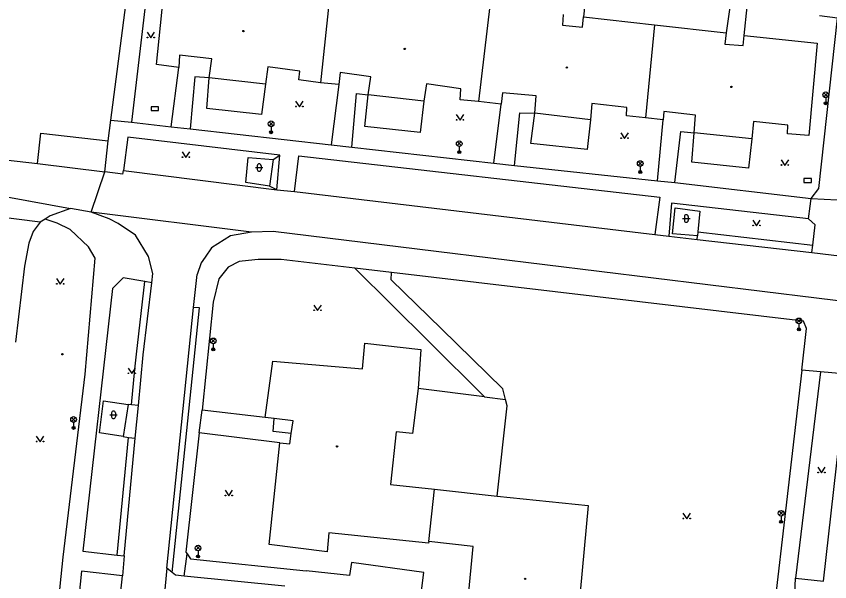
# Model space of a CAD drawing. Extents: x -595546 to -593986, y -1160845 to -1159202.
# Drawn here: x -594337.3 to -594229.1, y -1159675.5 to -1159600.3 of the extents above; entities that cross this region are included whole.
import ezdxf

# ---------------------------------------------------------------- set-up
doc = ezdxf.new("R2010")
doc.units = 0
for name, color, linetype in [('Level 24', 7, 'Continuous'), ('Level 33', 7, 'Continuous'), ('Level 36', 7, 'Continuous'), ('Level 39', 7, 'Continuous'), ('Specificka linie pasportu komunikaci', 7, 'Continuous'), ('TM - budovy zdene_ betonove - VP', 7, 'Continuous'), ('TM - chodniky - VP', 7, 'Continuous'), ('TM - komunikace - VP', 7, 'Continuous'), ('TM - plot dreveny - VP', 7, 'Continuous'), ('TM - rozhrani ploch obecne - VP', 7, 'Continuous')]:
    doc.layers.add(name, color=color, linetype=linetype)

msp = doc.modelspace()

# ---------------------------------------------------------------- linework, layer by layer
at = {"layer": 'Level 24'}
for points in [[(-594319.35, -1159612.85), (-594318.35, -1159612.85), (-594318.35, -1159612.35), (-594319.35, -1159612.35)], [(-594232.57, -1159622.42), (-594231.57, -1159622.42), (-594231.57, -1159621.92), (-594232.57, -1159621.92)]]:
    msp.add_lwpolyline(points, close=True, dxfattribs=at)
at = {"layer": 'Level 33'}
for p, q in [((-594229.94, -1159611.03), (-594229.41, -1159610.5)), ((-594229.94, -1159610.5), (-594229.41, -1159611.03)), ((-594229.68, -1159611.14), (-594229.68, -1159611.89)), ((-594303.66, -1159614.89), (-594303.13, -1159614.36)), ((-594303.66, -1159614.36), (-594303.13, -1159614.89)), ((-594303.4, -1159615), (-594303.4, -1159615.75)), ((-594278.66, -1159617.53), (-594278.13, -1159617)), ((-594278.66, -1159617), (-594278.13, -1159617.53)), ((-594278.39, -1159617.64), (-594278.39, -1159618.39)), ((-594254.6, -1159620.18), (-594254.07, -1159619.65)), ((-594254.6, -1159619.65), (-594254.07, -1159620.18)), ((-594254.34, -1159620.29), (-594254.34, -1159621.04)), ((-594233.5, -1159641.11), (-594232.97, -1159640.58)), ((-594233.5, -1159640.58), (-594232.97, -1159641.11)), ((-594233.24, -1159641.22), (-594233.24, -1159641.97)), ((-594311.35, -1159643.77), (-594310.82, -1159643.24)), ((-594311.35, -1159643.24), (-594310.82, -1159643.77)), ((-594311.09, -1159643.88), (-594311.09, -1159644.63)), ((-594329.93, -1159654.21), (-594329.4, -1159653.68)), ((-594329.93, -1159653.68), (-594329.4, -1159654.21)), ((-594329.66, -1159654.32), (-594329.66, -1159655.07)), ((-594235.87, -1159666.7), (-594235.34, -1159666.17)), ((-594235.87, -1159666.17), (-594235.34, -1159666.7)), ((-594235.61, -1159666.81), (-594235.61, -1159667.56)), ((-594313.37, -1159671.31), (-594312.84, -1159670.78)), ((-594313.37, -1159670.78), (-594312.84, -1159671.31)), ((-594313.11, -1159671.42), (-594313.11, -1159672.17))]:
    msp.add_line(p, q, dxfattribs=at)
for centre, radius in [((-594229.68, -1159610.77), 0.375), ((-594229.68, -1159611.89), 0.2), ((-594229.68, -1159611.89), 0.145), ((-594229.68, -1159611.89), 0.0876), ((-594303.4, -1159614.62), 0.375), ((-594303.4, -1159615.75), 0.2), ((-594303.4, -1159615.75), 0.145), ((-594303.4, -1159615.75), 0.0876), ((-594278.39, -1159617.27), 0.375), ((-594278.39, -1159618.39), 0.2), ((-594278.39, -1159618.39), 0.145), ((-594278.39, -1159618.39), 0.0876), ((-594254.34, -1159619.91), 0.375), ((-594254.34, -1159621.04), 0.2), ((-594254.34, -1159621.04), 0.145), ((-594254.34, -1159621.04), 0.0876), ((-594233.24, -1159640.84), 0.375), ((-594233.24, -1159641.97), 0.2), ((-594233.24, -1159641.97), 0.145), ((-594233.24, -1159641.97), 0.0876), ((-594311.09, -1159643.5), 0.375), ((-594311.09, -1159644.63), 0.2), ((-594311.09, -1159644.63), 0.145), ((-594311.09, -1159644.63), 0.0876), ((-594329.66, -1159653.95), 0.375), ((-594329.66, -1159655.07), 0.2), ((-594329.66, -1159655.07), 0.145), ((-594329.66, -1159655.07), 0.0876), ((-594235.61, -1159666.43), 0.375), ((-594235.61, -1159667.56), 0.2), ((-594235.61, -1159667.56), 0.145), ((-594235.61, -1159667.56), 0.0876), ((-594313.11, -1159671.05), 0.375), ((-594313.11, -1159672.17), 0.2), ((-594313.11, -1159672.17), 0.145), ((-594313.11, -1159672.17), 0.0876)]:
    msp.add_circle(centre, radius, dxfattribs=at)
at = {"layer": 'Level 36'}
for p, q in [((-594305.49, -1159620.45), (-594304.49, -1159620.45)), ((-594305.24, -1159620.2), (-594305.24, -1159620.7)), ((-594304.74, -1159620.2), (-594304.74, -1159620.7)), ((-594248.46, -1159626.97), (-594248.46, -1159627.47)), ((-594247.96, -1159626.97), (-594247.96, -1159627.47)), ((-594248.71, -1159627.22), (-594247.71, -1159627.22)), ((-594324.6, -1159653.09), (-594324.6, -1159653.59)), ((-594324.1, -1159653.09), (-594324.1, -1159653.59)), ((-594324.85, -1159653.34), (-594323.85, -1159653.34))]:
    msp.add_line(p, q, dxfattribs=at)
for points in [[(-594319.89, -1159602.45), (-594319.39, -1159603.2), (-594318.89, -1159602.45)], [(-594300.14, -1159611.63), (-594299.64, -1159612.38), (-594299.14, -1159611.63)], [(-594278.79, -1159613.41), (-594278.29, -1159614.16), (-594277.79, -1159613.41)], [(-594256.91, -1159615.83), (-594256.41, -1159616.58), (-594255.91, -1159615.83)], [(-594315.22, -1159618.36), (-594314.72, -1159619.11), (-594314.22, -1159618.36)], [(-594235.6, -1159619.41), (-594235.1, -1159620.16), (-594234.6, -1159619.41)], [(-594239.37, -1159627.44), (-594238.87, -1159628.19), (-594238.37, -1159627.44)], [(-594331.92, -1159635.2), (-594331.42, -1159635.95), (-594330.92, -1159635.2)], [(-594297.72, -1159638.73), (-594297.22, -1159639.48), (-594296.72, -1159638.73)], [(-594322.42, -1159647.11), (-594321.92, -1159647.86), (-594321.42, -1159647.11)], [(-594334.61, -1159656.19), (-594334.11, -1159656.94), (-594333.61, -1159656.19)], [(-594230.74, -1159660.3), (-594230.24, -1159661.05), (-594229.74, -1159660.3)], [(-594309.52, -1159663.37), (-594309.02, -1159664.12), (-594308.52, -1159663.37)], [(-594248.65, -1159666.42), (-594248.15, -1159667.17), (-594247.65, -1159666.42)]]:
    msp.add_lwpolyline(points, dxfattribs=at)
for centre in [(-594319.84, -1159603.15), (-594318.94, -1159603.15), (-594300.09, -1159612.33), (-594299.19, -1159612.33), (-594278.74, -1159614.11), (-594277.84, -1159614.11), (-594256.86, -1159616.53), (-594255.96, -1159616.53), (-594315.17, -1159619.06), (-594314.27, -1159619.06), (-594235.55, -1159620.11), (-594234.65, -1159620.11), (-594239.32, -1159628.14), (-594238.42, -1159628.14), (-594331.87, -1159635.9), (-594330.97, -1159635.9), (-594297.67, -1159639.43), (-594296.77, -1159639.43), (-594322.37, -1159647.81), (-594321.47, -1159647.81), (-594334.56, -1159656.89), (-594333.66, -1159656.89), (-594230.69, -1159661), (-594229.79, -1159661), (-594309.47, -1159664.07), (-594308.57, -1159664.07), (-594248.6, -1159667.12), (-594247.7, -1159667.12)]:
    msp.add_circle(centre, 0.05, dxfattribs=at)
for centre, start, end in [((-594304.99, -1159620.2), 0, 180), ((-594304.99, -1159620.7), 180, 0), ((-594248.21, -1159626.97), 0, 180), ((-594248.21, -1159627.47), 180, 0), ((-594324.35, -1159653.09), 0, 180), ((-594324.35, -1159653.59), 180, 0)]:
    msp.add_arc(centre, 0.25, start, end, dxfattribs=at)
at = {"layer": 'Level 39'}
for centre, radius in [((-594307.09, -1159602.29), 0.09), ((-594307.09, -1159602.29), 0.0398), ((-594285.63, -1159604.67), 0.09), ((-594285.63, -1159604.67), 0.0398), ((-594264.09, -1159607.15), 0.09), ((-594264.09, -1159607.15), 0.0398), ((-594242.22, -1159609.72), 0.09), ((-594242.22, -1159609.72), 0.0398), ((-594331.15, -1159645.28), 0.09), ((-594331.15, -1159645.28), 0.0398), ((-594294.64, -1159657.53), 0.09), ((-594294.64, -1159657.53), 0.0398), ((-594269.63, -1159675.16), 0.09), ((-594269.63, -1159675.16), 0.0398)]:
    msp.add_circle(centre, radius, dxfattribs=at)
at = {"layer": 'Specificka linie pasportu komunikaci'}
for points in [[(-594324.72, -1159614.13), (-594321.96, -1159614.43)], [(-594316.7, -1159615.03), (-594314.15, -1159615.31)], [(-594334.47, -1159619.93), (-594334, -1159615.87), (-594325.04, -1159616.91)], [(-594295.41, -1159617.43), (-594292.69, -1159617.73)], [(-594303.12, -1159619.36), (-594302.22, -1159618.8)], [(-594273.79, -1159619.86), (-594271.05, -1159620.17)], [(-594327.3, -1159626.37), (-594325.52, -1159621.03)], [(-594252.02, -1159622.21), (-594249.74, -1159622.45)], [(-594344.26, -1159623.49), (-594341.23, -1159623.86), (-594330.07, -1159625.9)], [(-594302.64, -1159623.4), (-594303.6, -1159622.91)], [(-594300.31, -1159623.64), (-594252.4, -1159629.34)], [(-594231.95, -1159627.26), (-594231.74, -1159625.57), (-594231.61, -1159624.55)], [(-594231.61, -1159624.55), (-594228.16, -1159624.75)], [(-594334.08, -1159627.73), (-594340.79, -1159626.89)], [(-594306.01, -1159629.05), (-594327.3, -1159626.37)], [(-594246.66, -1159629), (-594231.41, -1159630.77)], [(-594246.77, -1159630), (-594246.72, -1159629.55)], [(-594287.41, -1159634.42), (-594292.29, -1159633.84)], [(-594321.96, -1159652.01), (-594321.51, -1159647.25), (-594321.29, -1159645.26), (-594320.19, -1159635.62)], [(-594316.55, -1159674.31), (-594312.94, -1159639.12), (-594313.7, -1159639.04)], [(-594230.38, -1159647.63), (-594232.86, -1159647.4)], [(-594275.02, -1159650.93), (-594272.24, -1159651.28)], [(-594321.96, -1159652.01), (-594322.4, -1159651.95)], [(-594321.04, -1159652.1), (-594321.96, -1159652.01)], [(-594312.98, -1159655.75), (-594312.58, -1159652.72)], [(-594323.85, -1159672), (-594322.37, -1159656.34)], [(-594323.07, -1159656.23), (-594322.37, -1159656.34)], [(-594322.37, -1159656.34), (-594321.45, -1159656.43)], [(-594314.95, -1159674.78), (-594314.57, -1159671.84)], [(-594317.26, -1159673.75), (-594320.94, -1159712.85)], [(-594233.8, -1159677.13), (-594233.7, -1159675.06)]]:
    msp.add_lwpolyline(points, dxfattribs=at)
at = {"layer": 'TM - budovy zdene_ betonove - VP'}
for points in [[(-594318.63, -1159606.76), (-594317.34, -1159594.17)], [(-594295.5, -1159596.61), (-594296.85, -1159609.18)], [(-594274.34, -1159598.96), (-594275.85, -1159611.68)], [(-594264.57, -1159600.08), (-594264.67, -1159601.5)], [(-594262.03, -1159601.79), (-594261.87, -1159600.38)], [(-594261.87, -1159600.38), (-594252.45, -1159601.45)], [(-594264.67, -1159601.5), (-594262.03, -1159601.79)], [(-594252.45, -1159601.45), (-594253.64, -1159613.85)], [(-594252.45, -1159601.45), (-594242.9, -1159602.53)], [(-594242.9, -1159602.53), (-594243.07, -1159604.04)], [(-594240.64, -1159604.22), (-594240.5, -1159602.89)], [(-594240.5, -1159602.89), (-594230.8, -1159603.92)], [(-594243.07, -1159604.04), (-594240.64, -1159604.22)], [(-594230.8, -1159603.92), (-594231.93, -1159616.2)], [(-594315.59, -1159605.52), (-594315.67, -1159607.13)], [(-594311.3, -1159606), (-594315.59, -1159605.52)], [(-594311.63, -1159608.5), (-594311.3, -1159606)], [(-594315.67, -1159607.13), (-594318.63, -1159606.76)], [(-594303.84, -1159607.05), (-594304.14, -1159609.37)], [(-594299.59, -1159607.61), (-594303.84, -1159607.05)], [(-594299.72, -1159608.8), (-594299.59, -1159607.61)], [(-594304.14, -1159609.37), (-594311.63, -1159608.5)], [(-594296.85, -1159609.18), (-594299.72, -1159608.8)], [(-594294.2, -1159607.79), (-594294.4, -1159609.4)], [(-594290.14, -1159608.38), (-594294.2, -1159607.79)], [(-594290.48, -1159610.78), (-594290.14, -1159608.38)], [(-594294.4, -1159609.4), (-594296.85, -1159609.18)], [(-594282.74, -1159609.3), (-594283.09, -1159611.6)], [(-594278.2, -1159609.99), (-594282.74, -1159609.3)], [(-594283.09, -1159611.6), (-594290.48, -1159610.78)], [(-594278.26, -1159611.42), (-594278.2, -1159609.99)], [(-594272.66, -1159610.52), (-594272.84, -1159612.02)], [(-594268.18, -1159610.93), (-594272.66, -1159610.52)], [(-594268.35, -1159613.21), (-594268.18, -1159610.93)], [(-594275.85, -1159611.68), (-594278.26, -1159611.42)], [(-594272.84, -1159612.02), (-594275.85, -1159611.68)], [(-594260.78, -1159611.93), (-594260.94, -1159614.11)], [(-594256.12, -1159612.45), (-594260.78, -1159611.93)], [(-594256.16, -1159613.57), (-594256.12, -1159612.45)], [(-594251.19, -1159613), (-594251.29, -1159614.11)], [(-594246.98, -1159613.46), (-594251.19, -1159613)], [(-594260.94, -1159614.11), (-594268.35, -1159613.21)], [(-594253.64, -1159613.85), (-594256.16, -1159613.57)], [(-594251.29, -1159614.11), (-594253.64, -1159613.85)], [(-594247.17, -1159615.84), (-594246.98, -1159613.46)], [(-594239.27, -1159614.32), (-594239.52, -1159616.61)], [(-594234.73, -1159614.83), (-594239.27, -1159614.32)], [(-594234.77, -1159615.98), (-594234.73, -1159614.83)], [(-594239.52, -1159616.61), (-594247.17, -1159615.84)], [(-594231.93, -1159616.2), (-594234.77, -1159615.98)], [(-594291.24, -1159647.21), (-594290.94, -1159643.82)], [(-594290.94, -1159643.82), (-594283.48, -1159644.65)], [(-594283.48, -1159644.65), (-594283.85, -1159649.82)], [(-594304.19, -1159653.71), (-594303.16, -1159646.2)], [(-594303.16, -1159646.2), (-594291.24, -1159647.21)], [(-594283.85, -1159649.82), (-594284.59, -1159655.83)], [(-594302.99, -1159653.84), (-594304.19, -1159653.71)], [(-594300.49, -1159654.12), (-594302.99, -1159653.84)], [(-594300.72, -1159655.83), (-594300.49, -1159654.12)], [(-594300.91, -1159657.21), (-594300.72, -1159655.83)], [(-594286.76, -1159655.59), (-594287.54, -1159662.59)], [(-594284.59, -1159655.83), (-594286.76, -1159655.59)], [(-594303.66, -1159670.56), (-594302.23, -1159657.07)], [(-594302.23, -1159657.07), (-594300.91, -1159657.21)], [(-594287.54, -1159662.59), (-594281.67, -1159663.24)], [(-594282.44, -1159670.17), (-594281.67, -1159663.24)], [(-594281.67, -1159663.24), (-594273.34, -1159664.17)], [(-594273.34, -1159664.17), (-594261.24, -1159665.38)], [(-594261.24, -1159665.38), (-594262.58, -1159679.81)], [(-594295.74, -1159669.03), (-594295.95, -1159671.55)], [(-594282.47, -1159670.42), (-594295.74, -1159669.03)], [(-594282.44, -1159670.17), (-594282.47, -1159670.42)], [(-594276.56, -1159670.83), (-594282.44, -1159670.17)], [(-594295.95, -1159671.55), (-594303.66, -1159670.56)], [(-594277.2, -1159677.8), (-594276.56, -1159670.83)]]:
    msp.add_lwpolyline(points, dxfattribs=at)
at = {"layer": 'TM - chodniky - VP'}
for points in [[(-594324.72, -1159614.13), (-594320.14, -1159579)], [(-594319.1, -1159590.25), (-594321.96, -1159614.43)], [(-594261.46, -1159596.66), (-594261.87, -1159600.38)], [(-594242.4, -1159598.81), (-594242.9, -1159602.53)], [(-594240.5, -1159602.89), (-594240.12, -1159599.08)], [(-594230.58, -1159623.25), (-594228.11, -1159600.57)], [(-594228.11, -1159600.57), (-594230.49, -1159600.27)], [(-594316.7, -1159615.03), (-594315.67, -1159607.13)], [(-594313.56, -1159608.38), (-594314.15, -1159615.31)], [(-594311.63, -1159608.5), (-594313.56, -1159608.38)], [(-594294.4, -1159609.4), (-594295.41, -1159617.43)], [(-594292.69, -1159617.73), (-594292.04, -1159610.61)], [(-594292.04, -1159610.61), (-594290.48, -1159610.78)], [(-594273.79, -1159619.86), (-594272.84, -1159612.02)], [(-594325.04, -1159616.91), (-594324.72, -1159614.13)], [(-594271.05, -1159620.17), (-594270.32, -1159613.18)], [(-594270.32, -1159613.18), (-594268.35, -1159613.21)], [(-594252.02, -1159622.21), (-594251.29, -1159614.11)], [(-594321.96, -1159614.43), (-594316.7, -1159615.03)], [(-594314.15, -1159615.31), (-594295.41, -1159617.43)], [(-594249.74, -1159622.45), (-594248.94, -1159615.65)], [(-594248.94, -1159615.65), (-594247.17, -1159615.84)], [(-594325.52, -1159621.03), (-594325.04, -1159616.91)], [(-594322.46, -1159616.41), (-594323.04, -1159620.85)], [(-594302.22, -1159618.8), (-594322.46, -1159616.41)], [(-594292.69, -1159617.73), (-594273.79, -1159619.86)], [(-594302.64, -1159623.4), (-594302.22, -1159618.8)], [(-594271.05, -1159620.17), (-594252.02, -1159622.21)], [(-594249.74, -1159622.45), (-594231.61, -1159624.55)], [(-594231.61, -1159624.55), (-594230.58, -1159623.25)], [(-594250.18, -1159625.19), (-594250.54, -1159629.56)], [(-594231.95, -1159627.26), (-594250.18, -1159625.19)], [(-594331.82, -1159627.85), (-594333.44, -1159627.31)], [(-594330.11, -1159628.7), (-594331.82, -1159627.85)], [(-594231.07, -1159628.05), (-594231.95, -1159627.26)], [(-594231.41, -1159630.77), (-594231.07, -1159628.05)], [(-594327.69, -1159630.98), (-594330.11, -1159628.7)], [(-594326.78, -1159632.48), (-594327.69, -1159630.98)], [(-594231.54, -1159631.76), (-594231.41, -1159630.77)], [(-594328.11, -1159647.91), (-594326.78, -1159632.48)], [(-594307.64, -1159632.94), (-594309.13, -1159633.71)], [(-594307.23, -1159632.9), (-594307.64, -1159632.94)], [(-594305.14, -1159632.68), (-594307.23, -1159632.9)], [(-594302.07, -1159632.69), (-594305.14, -1159632.68)], [(-594292.29, -1159633.84), (-594302.07, -1159632.69)], [(-594309.13, -1159633.71), (-594310.37, -1159635.24)], [(-594292.29, -1159633.84), (-594282.43, -1159643.59)], [(-594287.46, -1159635.38), (-594287.41, -1159634.42)], [(-594232.64, -1159640.87), (-594287.41, -1159634.42)], [(-594323.06, -1159635.1), (-594324.5, -1159636.55)], [(-594320.19, -1159635.62), (-594323.06, -1159635.1)], [(-594319.27, -1159635.79), (-594320.19, -1159635.62)], [(-594310.37, -1159635.24), (-594311.12, -1159638.37)], [(-594280.77, -1159641.91), (-594287.46, -1159635.38)], [(-594324.5, -1159636.55), (-594328.44, -1159671.49)], [(-594311.12, -1159638.37), (-594312.58, -1159652.72)], [(-594232.22, -1159641.86), (-594232.64, -1159640.87)], [(-594272.62, -1159649.88), (-594280.77, -1159641.91)], [(-594232.86, -1159647.4), (-594232.22, -1159641.86)], [(-594282.43, -1159643.59), (-594275.02, -1159650.93)], [(-594232.86, -1159647.4), (-594238.66, -1159697.4)], [(-594230.38, -1159647.63), (-594233.7, -1159675.06)], [(-594226.88, -1159647.93), (-594230.38, -1159647.63)], [(-594331.02, -1159672.27), (-594328.11, -1159647.91)], [(-594229.98, -1159675.48), (-594226.88, -1159647.93)], [(-594275.02, -1159650.93), (-594283.85, -1159649.82)], [(-594272.24, -1159651.28), (-594272.62, -1159649.88)], [(-594272.01, -1159652.15), (-594272.24, -1159651.28)], [(-594304.19, -1159653.71), (-594312.58, -1159652.72)], [(-594273.34, -1159664.17), (-594272.01, -1159652.15)], [(-594312.98, -1159655.75), (-594314.74, -1159671.6)], [(-594302.23, -1159657.07), (-594312.98, -1159655.75)], [(-594328.44, -1159671.49), (-594323.85, -1159672)], [(-594332.6, -1159687.28), (-594331.02, -1159672.27)], [(-594323.85, -1159672), (-594322.93, -1159672.1)], [(-594314.74, -1159671.6), (-594314.57, -1159671.84)], [(-594314.57, -1159671.84), (-594314.1, -1159672.48)], [(-594314.1, -1159672.48), (-594298.72, -1159674.08)], [(-594292.71, -1159672.98), (-594292.97, -1159674.69)], [(-594283.1, -1159674.32), (-594292.71, -1159672.98)], [(-594328.61, -1159674.15), (-594332.73, -1159714.22)], [(-594323.17, -1159674.77), (-594328.61, -1159674.15)], [(-594292.97, -1159674.69), (-594298.72, -1159674.08)], [(-594284.15, -1159682.64), (-594283.1, -1159674.32)], [(-594233.7, -1159675.06), (-594229.98, -1159675.48)]]:
    msp.add_lwpolyline(points, dxfattribs=at)
at = {"layer": 'TM - komunikace - VP'}
for points in [[(-594340.7, -1159619.34), (-594338.69, -1159619.41), (-594334.47, -1159619.93)], [(-594300.31, -1159623.64), (-594299.72, -1159618.89)], [(-594299.72, -1159618.89), (-594251.71, -1159624.38)], [(-594334.47, -1159619.93), (-594325.52, -1159621.03)], [(-594323.09, -1159621.31), (-594325.52, -1159621.03)], [(-594323.09, -1159621.31), (-594323.04, -1159620.85)], [(-594323.04, -1159620.85), (-594302.64, -1159623.4)], [(-594302.64, -1159623.4), (-594300.31, -1159623.64)], [(-594251.71, -1159624.38), (-594252.4, -1159629.34)], [(-594330.07, -1159625.9), (-594332.78, -1159626.88)], [(-594327.3, -1159626.37), (-594330.07, -1159625.9)], [(-594332.78, -1159626.88), (-594333.44, -1159627.31)], [(-594324.91, -1159627.27), (-594327.3, -1159626.37)], [(-594334.08, -1159627.73), (-594335.02, -1159628.96)], [(-594333.44, -1159627.31), (-594334.08, -1159627.73)], [(-594323.74, -1159627.9), (-594324.91, -1159627.27)], [(-594321.44, -1159629.46), (-594323.74, -1159627.9)], [(-594335.02, -1159628.96), (-594335.59, -1159630.51)], [(-594306.01, -1159629.05), (-594308.81, -1159629.54)], [(-594303.13, -1159628.96), (-594306.01, -1159629.05)], [(-594223.67, -1159638.7), (-594303.13, -1159628.96)], [(-594252.4, -1159629.34), (-594250.54, -1159629.56)], [(-594319.68, -1159632.27), (-594321.44, -1159629.46)], [(-594308.81, -1159629.54), (-594311.32, -1159631.13)], [(-594250.54, -1159629.56), (-594246.77, -1159630)], [(-594246.77, -1159630), (-594231.54, -1159631.76)], [(-594335.59, -1159630.51), (-594336.2, -1159633.58)], [(-594311.32, -1159631.13), (-594312.17, -1159632.37)], [(-594319.13, -1159634.54), (-594319.68, -1159632.27)], [(-594312.17, -1159632.37), (-594312.68, -1159633.11)], [(-594231.54, -1159631.76), (-594225.27, -1159632.49)], [(-594336.2, -1159633.58), (-594337.38, -1159643.67)], [(-594312.68, -1159633.11), (-594313.25, -1159634.66)], [(-594319.27, -1159635.79), (-594319.13, -1159634.54)], [(-594313.7, -1159639.04), (-594313.25, -1159634.66)], [(-594320.4, -1159645.35), (-594319.27, -1159635.79)], [(-594317.26, -1159673.75), (-594313.7, -1159639.04)], [(-594321.04, -1159652.1), (-594320.4, -1159645.35)], [(-594321.45, -1159656.43), (-594321.04, -1159652.1)], [(-594322.93, -1159672.1), (-594321.45, -1159656.43)], [(-594322.93, -1159672.1), (-594323.17, -1159674.77)], [(-594327.39, -1159714.81), (-594323.17, -1159674.77)], [(-594316.55, -1159674.31), (-594317.26, -1159673.75)], [(-594316.09, -1159674.67), (-594316.55, -1159674.31)], [(-594314.95, -1159674.78), (-594316.09, -1159674.67)], [(-594301.57, -1159676.13), (-594314.95, -1159674.78)]]:
    msp.add_lwpolyline(points, dxfattribs=at)
at = {"layer": 'TM - plot dreveny - VP'}
for points in [[(-594304.14, -1159609.37), (-594304.67, -1159613.41), (-594311.95, -1159612.6), (-594311.63, -1159608.5)], [(-594283.09, -1159611.6), (-594283.57, -1159615.79), (-594290.92, -1159614.98), (-594290.48, -1159610.78)], [(-594260.94, -1159614.11), (-594261.37, -1159618.03), (-594268.87, -1159617.23), (-594268.35, -1159613.21)], [(-594239.52, -1159616.61), (-594239.96, -1159620.54), (-594247.49, -1159619.75), (-594247.17, -1159615.84)]]:
    msp.add_lwpolyline(points, dxfattribs=at)
at = {"layer": 'TM - rozhrani ploch obecne - VP'}
for points in [[(-594306.76, -1159622.43), (-594306.45, -1159619.09)], [(-594306.45, -1159619.09), (-594303.12, -1159619.36)], [(-594303.12, -1159619.36), (-594303.6, -1159622.91)], [(-594303.6, -1159622.91), (-594306.76, -1159622.43)], [(-594250.03, -1159629.27), (-594249.7, -1159625.8)], [(-594249.7, -1159625.8), (-594246.39, -1159626.26)], [(-594246.39, -1159626.26), (-594246.66, -1159629)], [(-594246.72, -1159629.55), (-594250.03, -1159629.27)], [(-594246.66, -1159629), (-594246.72, -1159629.55)], [(-594326.23, -1159655.73), (-594325.68, -1159651.46)], [(-594325.68, -1159651.46), (-594322.4, -1159651.95)], [(-594322.4, -1159651.95), (-594323.07, -1159656.23)], [(-594300.72, -1159655.83), (-594303.13, -1159655.56), (-594302.99, -1159653.84)], [(-594323.07, -1159656.23), (-594326.23, -1159655.73)]]:
    msp.add_lwpolyline(points, dxfattribs=at)

doc.saveas('drawing.dxf')
